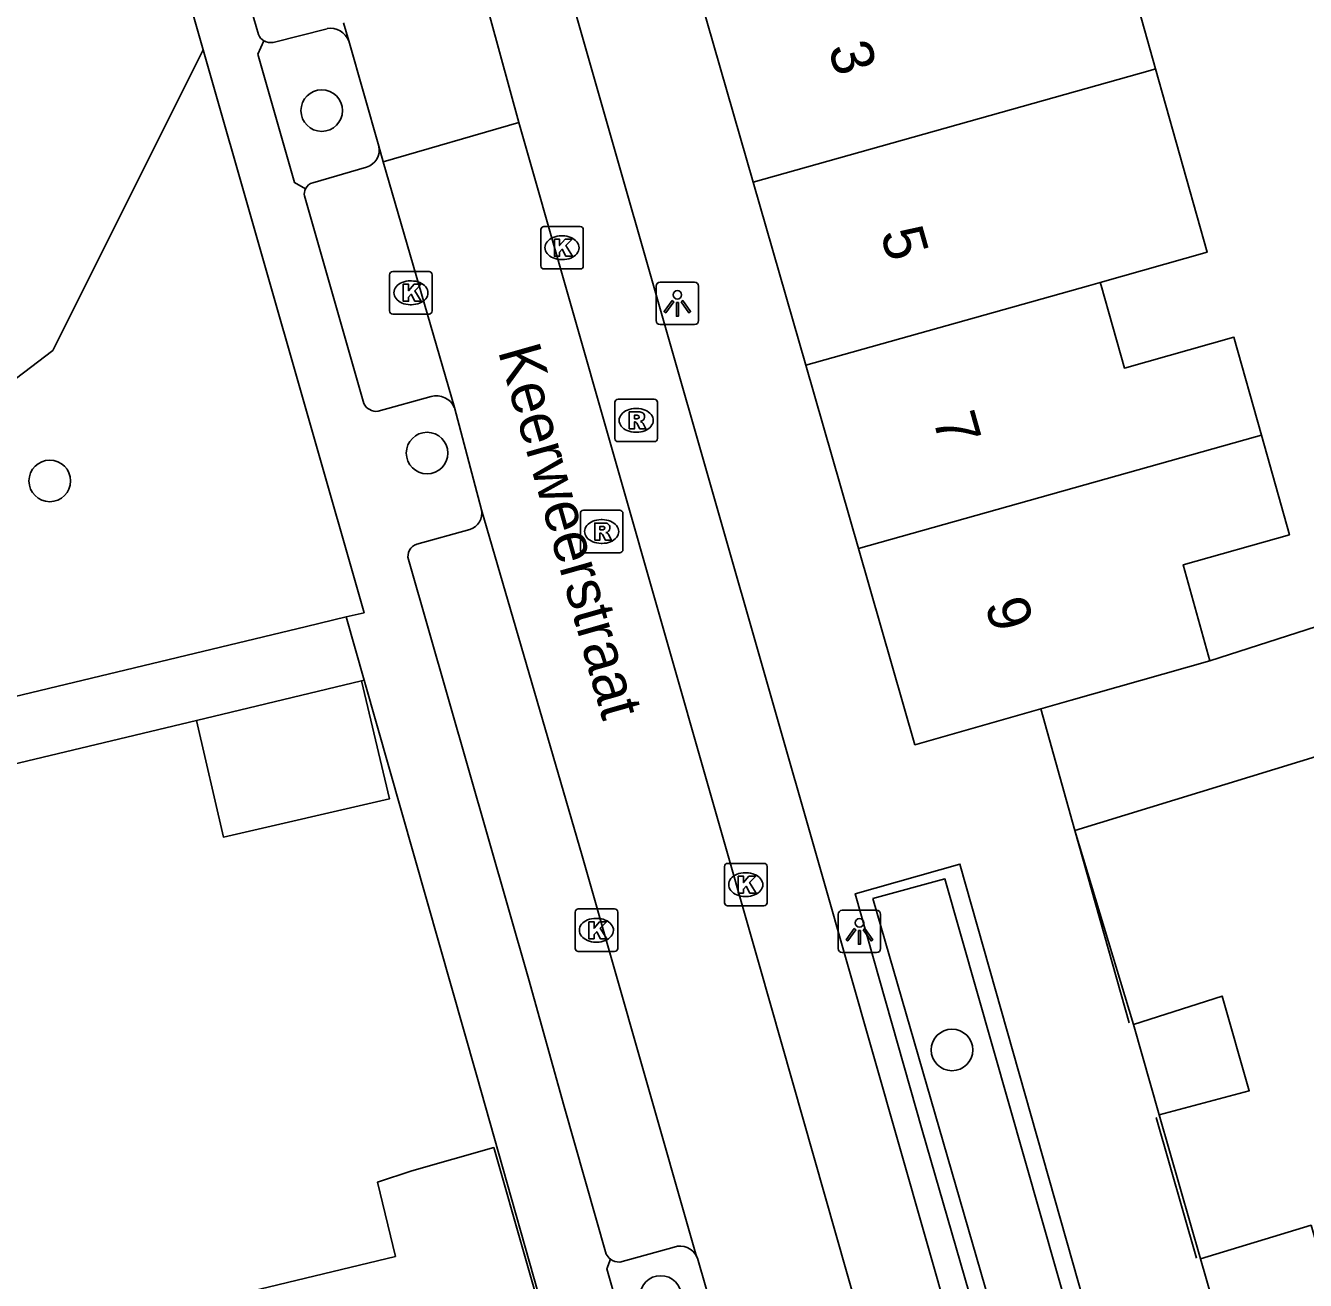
# Model space of a CAD drawing. Extents: x 159718 to 160783, y 383290 to 384030.
# Drawn here: x 160234.26 to 160264.36, y 383596.25 to 383625.76 of the extents above; entities that cross this region are included whole.
import ezdxf

# ---------------------------------------------------------------- set-up
doc = ezdxf.new("R2010")
doc.units = 0
for name, color, linetype in [('IMGEO_Boom', 7, 'Continuous'), ('IMGEO_Groenvoorziening', 7, 'Continuous'), ('IMGEO_Kolk', 7, 'Continuous'), ('IMGEO_Lichtpunt', 7, 'Continuous'), ('IMGEO_Muur', 7, 'Continuous'), ('IMGEO_Openbare_ruimte_label', 7, 'Continuous'), ('IMGEO_Pand', 7, 'Continuous'), ('IMGEO_Pand_nummerreeks', 7, 'Continuous'), ('IMGEO_Parkeervlak_open', 7, 'Continuous'), ('IMGEO_Rijbaan_lokaal_open', 7, 'Continuous'), ('IMGEO_Rioolput', 7, 'Continuous'), ('IMGEO_Voetpad_open', 7, 'Continuous')]:
    doc.layers.add(name, color=color, linetype=linetype)

msp = doc.modelspace()

# ---------------------------------------------------------------- linework, layer by layer
at = {"layer": 'IMGEO_Boom'}
for centre in [(160241.226, 383623.765), (160243.704, 383615.71), (160234.832, 383615.055), (160256.047, 383601.671), (160249.196, 383595.872)]:
    msp.add_circle(centre, 0.489, dxfattribs=at)
at = {"layer": 'IMGEO_Groenvoorziening'}
for points in [[(160227.518, 383613.686), (160229.71, 383614.17), (160234.9, 383618.123), (160238.442, 383625.195)], [(160254.184, 383605.233), (160255.882, 383605.694), (160260.779, 383588.493), (160259.162, 383588.008), (160254.184, 383605.233)]]:
    msp.add_lwpolyline(points, dxfattribs=at)
at = {"layer": 'IMGEO_Kolk'}
for p, q in [((160246.376, 383620.114), (160246.376, 383620.966)), ((160246.451, 383621.04), (160247.303, 383621.04)), ((160247.377, 383620.966), (160247.377, 383620.114)), ((160246.864, 383620.82), (160246.889, 383620.82)), ((160247.303, 383620.04), (160246.451, 383620.04)), ((160246.887, 383620.26), (160246.862, 383620.26)), ((160242.823, 383619.054), (160242.823, 383619.906)), ((160242.898, 383619.98), (160243.75, 383619.98)), ((160243.311, 383619.76), (160243.336, 383619.76)), ((160243.824, 383619.906), (160243.824, 383619.054)), ((160243.334, 383619.2), (160243.309, 383619.2)), ((160243.75, 383618.98), (160242.898, 383618.98)), ((160250.697, 383605.133), (160250.697, 383605.985)), ((160250.772, 383606.059), (160251.624, 383606.059)), ((160251.698, 383605.985), (160251.698, 383605.133)), ((160251.185, 383605.839), (160251.21, 383605.839)), ((160251.208, 383605.279), (160251.183, 383605.279)), ((160247.26, 383604.986), (160248.112, 383604.986)), ((160251.624, 383605.059), (160250.772, 383605.059)), ((160247.185, 383604.06), (160247.185, 383604.912)), ((160247.673, 383604.766), (160247.698, 383604.766)), ((160248.186, 383604.912), (160248.186, 383604.06)), ((160247.696, 383604.206), (160247.671, 383604.206)), ((160248.112, 383603.986), (160247.26, 383603.986))]:
    msp.add_line(p, q, dxfattribs=at)
for points in [[(160246.376, 383620.114), (160246.376, 383620.966)], [(160246.451, 383621.04), (160247.303, 383621.04)], [(160247.377, 383620.966), (160247.377, 383620.114)], [(160246.697, 383620.74), (160246.82, 383620.74), (160246.82, 383620.589), (160246.95, 383620.74), (160247.114, 383620.74), (160246.968, 383620.589), (160247.121, 383620.34), (160246.969, 383620.34), (160246.884, 383620.504), (160246.82, 383620.437), (160246.82, 383620.34), (160246.697, 383620.34), (160246.697, 383620.74)], [(160247.303, 383620.04), (160246.451, 383620.04)], [(160242.823, 383619.054), (160242.823, 383619.906)], [(160242.898, 383619.98), (160243.75, 383619.98)], [(160243.824, 383619.906), (160243.824, 383619.054)], [(160243.144, 383619.68), (160243.267, 383619.68), (160243.267, 383619.529), (160243.397, 383619.68), (160243.561, 383619.68), (160243.415, 383619.529), (160243.568, 383619.28), (160243.416, 383619.28), (160243.331, 383619.444), (160243.267, 383619.377), (160243.267, 383619.28), (160243.144, 383619.28), (160243.144, 383619.68)], [(160243.75, 383618.98), (160242.898, 383618.98)], [(160250.697, 383605.133), (160250.697, 383605.985)], [(160250.772, 383606.059), (160251.624, 383606.059)], [(160251.698, 383605.985), (160251.698, 383605.133)], [(160251.018, 383605.759), (160251.141, 383605.759), (160251.141, 383605.608), (160251.271, 383605.759), (160251.435, 383605.759), (160251.289, 383605.608), (160251.442, 383605.359), (160251.29, 383605.359), (160251.205, 383605.523), (160251.141, 383605.456), (160251.141, 383605.359), (160251.018, 383605.359), (160251.018, 383605.759)], [(160247.26, 383604.986), (160248.112, 383604.986)], [(160251.624, 383605.059), (160250.772, 383605.059)], [(160247.185, 383604.06), (160247.185, 383604.912)], [(160247.506, 383604.686), (160247.629, 383604.686), (160247.629, 383604.535), (160247.759, 383604.686), (160247.923, 383604.686), (160247.777, 383604.535), (160247.93, 383604.286), (160247.778, 383604.286), (160247.693, 383604.45), (160247.629, 383604.383), (160247.629, 383604.286), (160247.506, 383604.286), (160247.506, 383604.686)], [(160248.186, 383604.912), (160248.186, 383604.06)], [(160248.112, 383603.986), (160247.26, 383603.986)]]:
    msp.add_lwpolyline(points, dxfattribs=at)
for centre, start, end in [((160246.453, 383620.964), 91.552, 178.448), ((160246.453, 383620.964), 91.552, 178.448), ((160247.301, 383620.964), 1.552, 88.448), ((160247.301, 383620.964), 1.552, 88.448), ((160246.453, 383620.116), 181.552, 268.448), ((160246.453, 383620.116), 181.552, 268.448), ((160247.301, 383620.116), 271.552, 358.448), ((160247.301, 383620.116), 271.552, 358.448), ((160242.9, 383619.904), 91.552, 178.448), ((160242.9, 383619.904), 91.552, 178.448), ((160243.748, 383619.904), 1.552, 88.448), ((160243.748, 383619.904), 1.552, 88.448), ((160242.9, 383619.056), 181.552, 268.448), ((160242.9, 383619.056), 181.552, 268.448), ((160243.748, 383619.056), 271.552, 358.448), ((160243.748, 383619.056), 271.552, 358.448), ((160250.774, 383605.983), 91.552, 178.448), ((160250.774, 383605.983), 91.552, 178.448), ((160251.622, 383605.983), 1.552, 88.448), ((160251.622, 383605.983), 1.552, 88.448), ((160247.262, 383604.91), 91.552, 178.448), ((160247.262, 383604.91), 91.552, 178.448), ((160248.11, 383604.91), 1.552, 88.448), ((160248.11, 383604.91), 1.552, 88.448), ((160250.774, 383605.135), 181.552, 268.448), ((160250.774, 383605.135), 181.552, 268.448), ((160251.622, 383605.135), 271.552, 358.448), ((160251.622, 383605.135), 271.552, 358.448), ((160247.262, 383604.062), 181.552, 268.448), ((160247.262, 383604.062), 181.552, 268.448), ((160248.11, 383604.062), 271.552, 358.448), ((160248.11, 383604.062), 271.552, 358.448)]:
    msp.add_arc(centre, 0.0765, start, end, dxfattribs=at)
for centre, major_axis, ratio, start_param, end_param in [((160246.863, 383620.54), (-0.387, 0.002), 0.722429, 4.712389, 7.853982), ((160246.888, 383620.54), (-0.39, 0.002), 0.717154, 1.570796, 4.712389), ((160243.31, 383619.48), (-0.387, 0.002), 0.722429, 4.712389, 7.853982), ((160243.335, 383619.48), (-0.39, 0.002), 0.717154, 1.570796, 4.712389), ((160251.184, 383605.559), (-0.387, 0.002), 0.722429, 4.712389, 7.853982), ((160251.209, 383605.559), (-0.39, 0.002), 0.717154, 1.570796, 4.712389), ((160247.672, 383604.486), (-0.387, 0.002), 0.722429, 4.712389, 7.853982), ((160247.697, 383604.486), (-0.39, 0.002), 0.717154, 1.570796, 4.712389)]:
    msp.add_ellipse(centre, major_axis=major_axis, ratio=ratio, start_param=start_param, end_param=end_param, dxfattribs=at)
at = {"layer": 'IMGEO_Lichtpunt'}
for p, q in [((160249.992, 383619.73), (160249.184, 383619.73)), ((160249.992, 383619.73), (160249.184, 383619.73)), ((160249.09, 383619.635), (160249.09, 383618.828)), ((160249.09, 383619.635), (160249.09, 383618.828)), ((160250.086, 383618.828), (160250.086, 383619.635)), ((160250.086, 383618.828), (160250.086, 383619.635)), ((160249.184, 383618.734), (160249.992, 383618.734)), ((160249.184, 383618.734), (160249.992, 383618.734)), ((160253.372, 383604.862), (160253.372, 383604.055)), ((160253.372, 383604.862), (160253.372, 383604.055)), ((160254.274, 383604.957), (160253.466, 383604.957)), ((160254.274, 383604.957), (160253.466, 383604.957)), ((160254.368, 383604.055), (160254.368, 383604.862)), ((160254.368, 383604.055), (160254.368, 383604.862)), ((160253.466, 383603.961), (160254.274, 383603.961)), ((160253.466, 383603.961), (160254.274, 383603.961))]:
    msp.add_line(p, q, dxfattribs=at)
for points in [[(160249.464, 383619.299), (160249.503, 383619.271), (160249.315, 383619.009), (160249.277, 383619.036), (160249.464, 383619.299)], [(160249.566, 383619.251), (160249.613, 383619.251), (160249.613, 383618.929), (160249.566, 383618.929), (160249.566, 383619.251)], [(160249.676, 383619.271), (160249.714, 383619.298), (160249.901, 383619.036), (160249.862, 383619.008), (160249.676, 383619.271)], [(160253.746, 383604.526), (160253.785, 383604.498), (160253.597, 383604.236), (160253.559, 383604.263), (160253.746, 383604.526)], [(160253.848, 383604.478), (160253.895, 383604.478), (160253.895, 383604.156), (160253.848, 383604.156), (160253.848, 383604.478)], [(160253.958, 383604.498), (160253.996, 383604.525), (160254.183, 383604.263), (160254.144, 383604.235), (160253.958, 383604.498)]]:
    msp.add_lwpolyline(points, dxfattribs=at)
for centre in [(160249.589, 383619.433), (160253.871, 383604.66)]:
    msp.add_circle(centre, 0.0994, dxfattribs=at)
for centre, start, end in [((160249.184, 383619.635), 90, 180), ((160249.184, 383619.635), 90, 180), ((160249.992, 383619.635), 0, 90), ((160249.992, 383619.635), 0, 90), ((160249.184, 383618.828), 180, 270), ((160249.184, 383618.828), 180, 270), ((160249.992, 383618.828), 270, 0), ((160249.992, 383618.828), 270, 360), ((160253.466, 383604.862), 90, 180), ((160253.466, 383604.862), 90, 180), ((160254.274, 383604.862), 0, 90), ((160254.274, 383604.862), 0, 90), ((160253.466, 383604.055), 180, 270), ((160253.466, 383604.055), 180, 270), ((160254.274, 383604.055), 270, 0), ((160254.274, 383604.055), 270, 360)]:
    msp.add_arc(centre, 0.0946, start, end, dxfattribs=at)
at = {"layer": 'IMGEO_Muur'}
for points in [[(160260.212, 383602.31), (160258.939, 383606.835)], [(160261.799, 383596.773), (160260.85, 383600.084)]]:
    msp.add_lwpolyline(points, dxfattribs=at)
at = {"layer": 'IMGEO_Pand'}
for points in [[(160256.995, 383628.326), (160257.564, 383626.307), (160260.186, 383627.046), (160260.833, 383624.748)], [(160250.137, 383626.395), (160251.374, 383622.085)], [(160260.833, 383624.748), (160260.706, 383624.712), (160251.374, 383622.085)], [(160260.833, 383624.748), (160262.049, 383620.433), (160259.532, 383619.724)], [(160251.374, 383622.085), (160252.612, 383617.776)], [(160259.532, 383619.724), (160259.257, 383619.647), (160252.612, 383617.776)], [(160259.532, 383619.724), (160259.552, 383619.655), (160260.101, 383617.707), (160262.675, 383618.433), (160263.323, 383616.134)], [(160252.612, 383617.776), (160253.849, 383613.466)], [(160263.323, 383616.134), (160263.181, 383616.094), (160253.849, 383613.466)], [(160262.112, 383610.827), (160261.483, 383613.085), (160263.983, 383613.789), (160263.323, 383616.134)], [(160253.849, 383613.466), (160255.175, 383608.85), (160258.134, 383609.693)], [(160262.112, 383610.827), (160258.853, 383609.898), (160258.134, 383609.693)], [(160242.159, 383610.352), (160238.281, 383609.417)], [(160238.281, 383609.417), (160238.914, 383606.677), (160242.823, 383607.579), (160242.159, 383610.352)], [(160260.319, 383602.27), (160262.4, 383602.938), (160263.038, 383600.712), (160260.921, 383600.141)], [(160260.319, 383602.27), (160260.921, 383600.141)], [(160237.657, 383595.534), (160242.961, 383596.813), (160242.539, 383598.562), (160243.347, 383598.827), (160245.27, 383599.376), (160246.73, 383594.262), (160244.035, 383593.563), (160244.192, 383592.911), (160244.619, 383593.015), (160244.777, 383592.364), (160244.446, 383592.284), (160245.222, 383589.101), (160243.422, 383588.662), (160243.6, 383587.933), (160243.222, 383587.092), (160239.929, 383586.272), (160239.518, 383587.669)], [(160261.887, 383596.76), (160264.491, 383597.546), (160264.767, 383596.585), (160266.649, 383597.125)], [(160261.887, 383596.76), (160262.173, 383595.776), (160264.072, 383589.089)]]:
    msp.add_lwpolyline(points, dxfattribs=at)
at = {"layer": 'IMGEO_Parkeervlak_open'}
for points in [[(160258.124, 383587.802), (160256.641, 383592.996), (160252.983, 383605.807), (160247.936, 383623.46), (160245.99, 383630.302)], [(160241.351, 383625.692), (160240.081, 383625.369)], [(160241.021, 383622.069), (160242.283, 383622.435)], [(160258.939, 383606.835), (160260.319, 383602.27)], [(160261.249, 383588.337), (160256.235, 383606.044), (160253.768, 383605.344), (160255.348, 383599.781), (160258.846, 383587.657)], [(160260.921, 383600.141), (160261.887, 383596.76)], [(160249.517, 383597.034), (160248.233, 383596.677)]]:
    msp.add_lwpolyline(points, dxfattribs=at)
for centre, radius, start, end in [((160241.438, 383625.251), 0.45, 19.7762, 101.1462), ((160240.027, 383625.683), 0.318, 240.3405, 279.8595), ((160242.153, 383622.842), 0.427, 287.7145, 11.2216), ((160241.084, 383621.81), 0.267, 103.6576, 154.6754), ((160249.654, 383596.62), 0.436, 26.7268, 108.2503), ((160248.245, 383597.058), 0.381, 233.3998, 268.1388)]:
    msp.add_arc(centre, radius, start, end, dxfattribs=at)
at = {"layer": 'IMGEO_Rijbaan_lokaal_open'}
for points in [[(160235.82, 383641.481), (160237.167, 383634.946), (160237.575, 383633.118), (160238.096, 383631.21), (160239.737, 383625.554)], [(160238.442, 383625.195), (160237.374, 383628.936)], [(160244.978, 383626.728), (160245.86, 383623.489)], [(160241.738, 383625.829), (160241.861, 383625.403)], [(160238.442, 383625.195), (160242.222, 383611.955), (160241.805, 383611.855)], [(160239.869, 383625.406), (160239.726, 383625.094), (160240.585, 383622.072), (160240.843, 383621.924)], [(160241.861, 383625.403), (160242.572, 383622.925)], [(160242.673, 383622.561), (160245.86, 383623.489)], [(160245.86, 383623.489), (160251.53, 383603.625), (160256.367, 383586.618)], [(160242.572, 383622.925), (160242.673, 383622.561)], [(160244.345, 383616.783), (160242.673, 383622.561)], [(160240.821, 383621.758), (160242.214, 383616.878)], [(160242.554, 383616.692), (160243.799, 383617.04)], [(160244.986, 383614.377), (160244.345, 383616.783)], [(160250.043, 383596.816), (160248.793, 383601.177), (160247.348, 383606.238), (160244.986, 383614.377)], [(160244.708, 383613.913), (160243.459, 383613.571)], [(160243.265, 383613.205), (160246.087, 383603.351), (160246.93, 383600.34), (160247.915, 383596.865)], [(160242.228, 383610.369), (160241.805, 383611.855)], [(160249.638, 383584.324), (160246.837, 383594.126), (160244.866, 383601.082), (160242.228, 383610.369)], [(160248.018, 383596.752), (160247.928, 383596.519), (160248.456, 383594.688), (160248.718, 383594.513)], [(160250.441, 383595.464), (160250.062, 383596.77), (160250.043, 383596.816)]]:
    msp.add_lwpolyline(points, dxfattribs=at)
for centre, radius, start, end in [((160240.022, 383625.676), 0.31, 203.0846, 240.3744), ((160241.071, 383621.809), 0.255, 153.2768, 191.6244), ((160243.922, 383616.594), 0.463, 24.1456, 105.442), ((160242.517, 383617.029), 0.339, 206.4268, 276.2106), ((160244.585, 383614.302), 0.408, 287.4971, 10.6481), ((160243.552, 383613.287), 0.298, 108.0898, 196.0581), ((160248.242, 383597.059), 0.38, 210.7425, 233.9561)]:
    msp.add_arc(centre, radius, start, end, dxfattribs=at)
at = {"layer": 'IMGEO_Rioolput'}
for p, q in [((160248.12, 383616.053), (160248.12, 383616.905)), ((160248.195, 383616.979), (160249.047, 383616.979)), ((160248.608, 383616.759), (160248.633, 383616.759)), ((160249.121, 383616.905), (160249.121, 383616.053)), ((160248.631, 383616.199), (160248.606, 383616.199)), ((160249.047, 383615.979), (160248.195, 383615.979)), ((160247.308, 383613.439), (160247.308, 383614.291)), ((160247.383, 383614.365), (160248.235, 383614.365)), ((160248.309, 383614.291), (160248.309, 383613.439)), ((160247.796, 383614.145), (160247.821, 383614.145)), ((160247.819, 383613.585), (160247.794, 383613.585)), ((160248.235, 383613.365), (160247.383, 383613.365))]:
    msp.add_line(p, q, dxfattribs=at)
for points in [[(160248.12, 383616.053), (160248.12, 383616.905)], [(160248.195, 383616.979), (160249.047, 383616.979)], [(160249.121, 383616.905), (160249.121, 383616.053)], [(160248.709, 383616.677), (160248.457, 383616.679), (160248.457, 383616.279)], [(160248.457, 383616.279), (160248.581, 383616.279), (160248.581, 383616.441), (160248.592, 383616.441)], [(160248.635, 383616.598), (160248.581, 383616.598), (160248.581, 383616.517)], [(160248.581, 383616.517), (160248.633, 383616.517)], [(160248.639, 383616.412), (160248.71, 383616.279), (160248.85, 383616.279), (160248.785, 383616.405)], [(160249.047, 383615.979), (160248.195, 383615.979)], [(160247.308, 383613.439), (160247.308, 383614.291)], [(160247.383, 383614.365), (160248.235, 383614.365)], [(160248.309, 383614.291), (160248.309, 383613.439)], [(160247.897, 383614.063), (160247.645, 383614.065), (160247.645, 383613.665)], [(160247.645, 383613.665), (160247.769, 383613.665), (160247.769, 383613.827), (160247.78, 383613.827)], [(160247.823, 383613.984), (160247.769, 383613.984), (160247.769, 383613.903)], [(160247.769, 383613.903), (160247.821, 383613.903)], [(160247.827, 383613.798), (160247.898, 383613.665), (160248.038, 383613.665), (160247.973, 383613.791)], [(160248.235, 383613.365), (160247.383, 383613.365)]]:
    msp.add_lwpolyline(points, dxfattribs=at)
for centre, radius, start, end in [((160248.197, 383616.903), 0.0765, 91.552, 178.448), ((160248.197, 383616.903), 0.0765, 91.552, 178.448), ((160249.045, 383616.903), 0.0765, 1.552, 88.448), ((160249.045, 383616.903), 0.0765, 1.552, 88.448), ((160248.591, 383616.388), 0.0533, 26.0293, 88.6989), ((160248.617, 383616.706), 0.19, 274.7715, 282.9687), ((160248.641, 383616.502), 0.0964, 77.0061, 93.1865), ((160248.655, 383616.559), 0.0378, 276.6634, 79.6772), ((160248.708, 383616.567), 0.109, 350.3612, 89.416), ((160248.706, 383616.567), 0.112, 277.5842, 350.9817), ((160248.69, 383616.352), 0.108, 29.5134, 73.7905), ((160248.197, 383616.055), 0.0765, 181.552, 268.448), ((160248.197, 383616.055), 0.0765, 181.552, 268.448), ((160249.045, 383616.055), 0.0765, 271.552, 358.448), ((160249.045, 383616.055), 0.0765, 271.552, 358.448), ((160247.385, 383614.289), 0.0765, 91.552, 178.448), ((160247.385, 383614.289), 0.0765, 91.552, 178.448), ((160248.233, 383614.289), 0.0765, 1.552, 88.448), ((160248.233, 383614.289), 0.0765, 1.552, 88.448), ((160247.896, 383613.953), 0.109, 350.3612, 89.416), ((160247.779, 383613.774), 0.0533, 26.0293, 88.6989), ((160247.805, 383614.092), 0.19, 274.7715, 282.9687), ((160247.829, 383613.888), 0.0964, 77.0061, 93.1865), ((160247.843, 383613.945), 0.0378, 276.6634, 79.6772), ((160247.894, 383613.953), 0.112, 277.5842, 350.9817), ((160247.878, 383613.738), 0.108, 29.5134, 73.7905), ((160247.385, 383613.441), 0.0765, 181.552, 268.448), ((160247.385, 383613.441), 0.0765, 181.552, 268.448), ((160248.233, 383613.441), 0.0765, 271.552, 358.448), ((160248.233, 383613.441), 0.0765, 271.552, 358.448)]:
    msp.add_arc(centre, radius, start, end, dxfattribs=at)
for centre, major_axis, ratio, start_param, end_param in [((160248.607, 383616.479), (-0.387, 0.002), 0.722429, 4.712389, 7.853982), ((160248.632, 383616.479), (-0.39, 0.002), 0.717154, 1.570796, 4.712389), ((160247.795, 383613.865), (-0.387, 0.002), 0.722429, 4.712389, 7.853982), ((160247.82, 383613.865), (-0.39, 0.002), 0.717154, 1.570796, 4.712389)]:
    msp.add_ellipse(centre, major_axis=major_axis, ratio=ratio, start_param=start_param, end_param=end_param, dxfattribs=at)
at = {"layer": 'IMGEO_Voetpad_open'}
for points in [[(160262.007, 383634.504), (160266.174, 383635.338), (160269.149, 383634.4), (160274.267, 383631.513), (160279.389, 383616.03), (160268.254, 383612.347), (160267.014, 383611.937), (160266.802, 383611.866), (160266.661, 383612.293), (160262.112, 383610.827)], [(160241.805, 383611.855), (160240.868, 383611.63), (160230.749, 383609.201), (160228.826, 383608.739)], [(160242.159, 383610.352), (160242.228, 383610.369)], [(160258.134, 383609.693), (160258.939, 383606.835)], [(160232.835, 383608.117), (160238.281, 383609.417)], [(160258.939, 383606.835), (160265.403, 383608.814)]]:
    msp.add_lwpolyline(points, dxfattribs=at)

# ---------------------------------------------------------------- texts
at = {"layer": 'IMGEO_Openbare_ruimte_label'}
msp.add_text('Keerweerstraat', height=1, rotation=285.8431, dxfattribs=at).set_placement((160245.365, 383618.113))
at = {"layer": 'IMGEO_Pand_nummerreeks'}
for s, p in [('3', (160253.132, 383625.245)), ('5', (160254.36, 383620.883)), ('7', (160255.589, 383616.522)), ('9', (160256.818, 383612.16))]:
    msp.add_text(s, height=1, rotation=285.7332, dxfattribs=at).set_placement(p)

doc.saveas('drawing.dxf')
